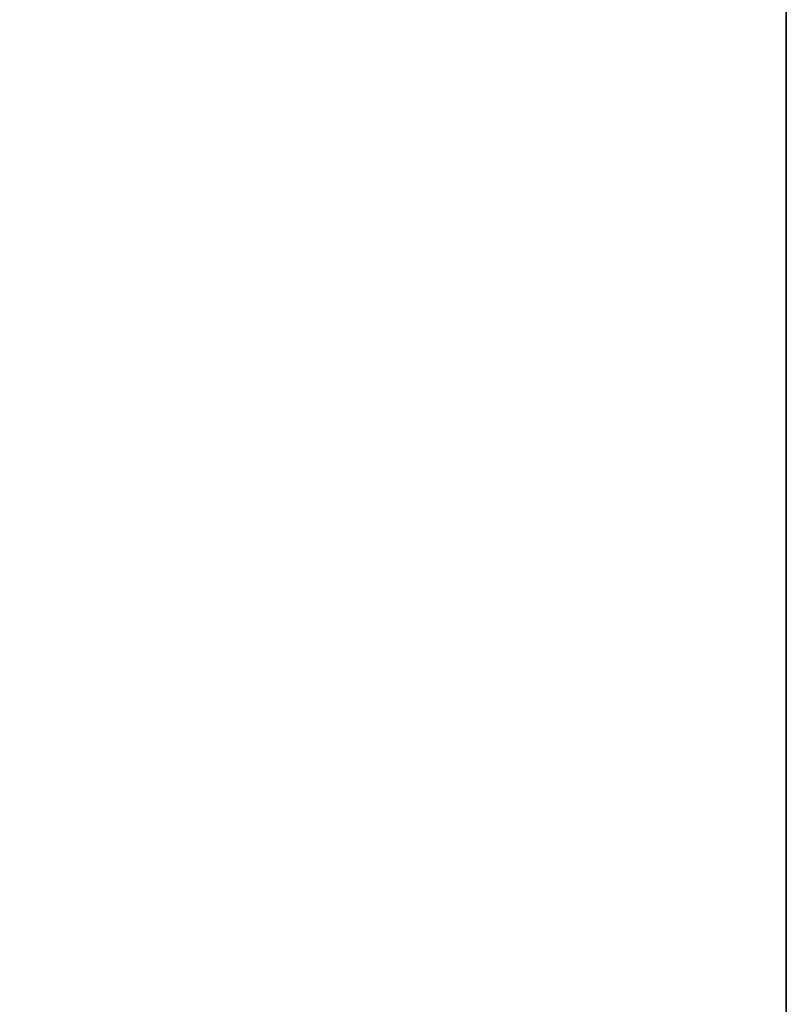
# Model space of a CAD drawing. Header units: metres. Extents: x 209747 to 209830, y 1182430 to 1182564.
# Tile 462 of 656: x 209752.1377 to 209752.1726, y 1182483.585 to 1182483.6298. Entities that reach past the tile are written whole.
import ezdxf

# ---------------------------------------------------------------- set-up
doc = ezdxf.new("R2010")
doc.units = ezdxf.units.M
doc.header["$MEASUREMENT"] = 0
doc.linetypes.add('DGN Style 2', pattern=[15.036391, 9.021834, -6.014556])
doc.layers.get('0').update_dxf_attribs({"color": 254})

# ---------------------------------------------------------------- blocks, each defined once
blk = doc.blocks.new('*U2')
at = {"color": 3, "linetype": 'Continuous'}
blk.add_line((1.275, -15.428493), (1.275, -15.529001), dxfattribs=at)
blk = doc.blocks.new('*U3')
at = {"color": 3, "linetype": 'Continuous'}
for p, q in [((1.275, -15.334807), (1.275, -15.434462)), ((1.275, -15.434462), (1.275, -15.534081))]:
    blk.add_line(p, q, dxfattribs=at)
blk = doc.blocks.new('*U4')
at = {"color": 3, "linetype": 'Continuous'}
blk.add_line((1.275, -15.393016), (1.275, -15.492709), dxfattribs=at)
blk = doc.blocks.new('*U5')
at = {"color": 3, "linetype": 'Continuous'}
blk.add_line((1.275, -15.416158), (1.275, -15.515551), dxfattribs=at)
blk = doc.blocks.new('*U6')
at = {"color": 3, "linetype": 'Continuous'}
for p, q in [((1.275, -15.374031), (1.275, -15.473468)), ((1.275, -15.473468), (1.275, -15.572885))]:
    blk.add_line(p, q, dxfattribs=at)
blk = doc.blocks.new('*U7')
at = {"color": 3, "linetype": 'Continuous'}
blk.add_line((1.275, -15.401794), (1.275, -15.501308), dxfattribs=at)
blk = doc.blocks.new('*U8')
at = {"color": 3, "linetype": 'Continuous'}
blk.add_line((1.275, -15.379121), (1.275, -15.47866), dxfattribs=at)
blk = doc.blocks.new('ATTEMP_4')
at = {"color": 254, "flags": 128}
blk.add_lwpolyline([(0, 1.275), (-13.6, 1.275), (-13.6, -1.275), (0, -1.275), (0, 1.275), (0, 1.275)], dxfattribs=at)
blk = doc.blocks.new('ATTEMP_1')
at = {"color": 254, "rotation": 90}
blk.add_blockref('ATTEMP_4', (0, -3.535), dxfattribs=at)
blk = doc.blocks.new('ATTEMP')
at = {"color": 3, "linetype": 'Continuous'}
for name in ['*U8', '*U7', '*U6', '*U3', '*U5', '*U4', '*U2']:
    blk.add_blockref(name, (-10.48, 0), dxfattribs=at)
at = {"color": 254}
blk.add_blockref('ATTEMP_1', (-10.48, 0), dxfattribs=at)

msp = doc.modelspace()

# ---------------------------------------------------------------- block references
at = {"color": 1, "linetype": 'DGN Style 2'}
msp.add_blockref('ATTEMP', (209761.377561, 1182499.061067), dxfattribs=at)

doc.saveas('drawing.dxf')
